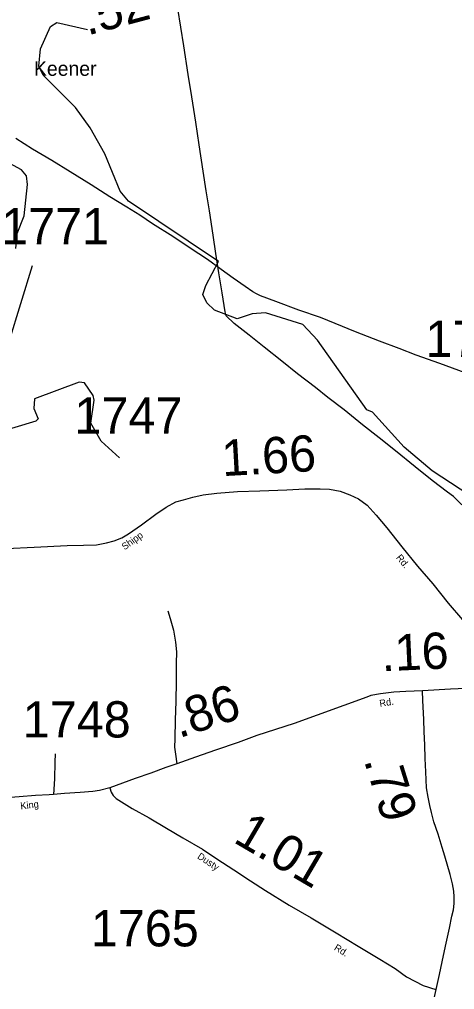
# Model space of a CAD drawing. Extents: x 2093524 to 2270757, y 289120 to 570408.
# Drawn here: x 2203643 to 2209642, y 480822 to 494203 of the extents above; entities that cross this region are included whole.
import ezdxf

# ---------------------------------------------------------------- set-up
doc = ezdxf.new("R2010")
doc.units = 0
for name, color, linetype in [('Exist Civil Demographics Community Label', 7, 'Continuous'), ('Exist Hydrographic Creek Single Shore', 7, 'Continuous'), ('Exist Hydrographic Misc Water Feature', 7, 'Continuous'), ('Exist Road Non-System Type 51', 7, 'Continuous'), ('Exist Road Secondary Mileage Hundredths English Label', 7, 'Continuous'), ('Exist Road Secondary Type 51 Attributed', 7, 'Continuous'), ('Exist Road Secondary Type 51 Label', 7, 'Continuous'), ('Exist Road Secondary Type 51 Number Label', 7, 'Continuous'), ('Exist Utilities Telephone Line', 7, 'Continuous')]:
    doc.layers.add(name, color=color, linetype=linetype)

msp = doc.modelspace()

# ---------------------------------------------------------------- linework, layer by layer
at = {"layer": 'Exist Hydrographic Creek Single Shore'}
msp.add_lwpolyline([(2210360, 487306), (2209331, 487976), (2208946, 488305), (2208509, 488786), (2208434, 488817), (2207752, 489779), (2207551, 489996), (2207034, 490157), (2206850, 490141), (2206643, 490073), (2206334, 490194), (2206225, 490295), (2206174, 490411), (2206215, 490534), (2206387, 490862), (2205149, 491694), (2205031, 491834), (2204820, 492350), (2204617, 492708), (2204415, 492988), (2203971, 493436), (2203912, 493559), (2203935, 493795), (2204074, 494103), (2204157, 494161), (2204583, 494064)], dxfattribs=at)
at = {"layer": 'Exist Hydrographic Misc Water Feature'}
for points in [[(2203596, 491043), (2203611, 491249), (2203709, 491493), (2203756, 491925), (2203739, 492044), (2203672, 492127), (2202677, 492668), (2202035, 492740), (2201442, 492920), (2200875, 492964), (2200725, 493039), (2200540, 493289), (2200448, 493327), (2200273, 493353), (2199590, 493298), (2199075, 493118), (2198659, 493041)], [(2205023, 488154), (2204772, 488385), (2204629, 488634), (2204676, 488951), (2204659, 489017), (2204541, 489190), (2204466, 489198), (2203852, 488971), (2203844, 488837), (2203903, 488695), (2203870, 488663), (2202798, 488340), (2202382, 488302), (2202240, 488367), (2201778, 488957), (2201534, 489195), (2201199, 489435), (2200916, 489516), (2200241, 489519), (2199974, 489636), (2199681, 489832), (2199572, 489864)]]:
    msp.add_lwpolyline(points, dxfattribs=at)
at = {"layer": 'Exist Road Non-System Type 51'}
for points in [[(2209790, 489329), (2209439, 489455), (2209114, 489574), (2208878, 489665), (2208605, 489767), (2208274, 489896), (2207998, 490009), (2207794, 490091), (2207497, 490193), (2207176, 490311), (2206966, 490391), (2206912, 490417), (2206863, 490447), (2206755, 490518), (2206588, 490635), (2206425, 490755), (2206235, 490890), (2205998, 491048), (2205759, 491207), (2205479, 491383), (2205303, 491502), (2205126, 491614), (2204891, 491758), (2204632, 491921), (2204343, 492099), (2204088, 492255), (2203823, 492413), (2203594, 492559)], [(2205690, 486044), (2205721, 485941), (2205768, 485779), (2205797, 485615), (2205808, 485481), (2205803, 485319), (2205803, 485078), (2205799, 484794), (2205792, 484544), (2205786, 484282), (2205783, 484166), (2205796, 484068), (2205813, 483934)], [(2204138, 484073), (2204131, 483959), (2204127, 483727), (2204114, 483513)]]:
    msp.add_lwpolyline(points, dxfattribs=at)
at = {"layer": 'Exist Road Secondary Type 51 Attributed'}
for points in [[(2203464, 486908), (2203845, 486924), (2204303, 486945), (2204526, 486950), (2204708, 486955), (2204846, 486986), (2204950, 487011), (2205055, 487052), (2205147, 487106), (2205326, 487233), (2205525, 487377), (2205666, 487474), (2205800, 487549), (2205903, 487579), (2206033, 487616), (2206177, 487647), (2206367, 487670), (2206648, 487690), (2206958, 487703), (2207328, 487715), (2207580, 487729), (2207788, 487728), (2207920, 487723), (2208064, 487696), (2208196, 487645), (2208318, 487590), (2208437, 487505), (2208562, 487366), (2208707, 487189), (2208915, 486928), (2209133, 486660), (2209342, 486417), (2209554, 486153), (2209752, 485920)], [(2209202, 484942), (2208972, 484934), (2208805, 484924), (2208619, 484899), (2208487, 484878), (2208432, 484855), (2207431, 484493), (2206917, 484326), (2206660, 484232), (2206347, 484122), (2206072, 484028), (2205813, 483934), (2205663, 483883), (2205454, 483806), (2205238, 483732), (2204891, 483606)], [(2210072, 484983), (2209900, 484978), (2209584, 484964), (2209202, 484942)], [(2209386, 480825), (2209432, 481031), (2209472, 481207), (2209519, 481420), (2209571, 481669), (2209606, 481834), (2209627, 481922), (2209637, 482011), (2209637, 482100), (2209631, 482178), (2209612, 482279), (2209579, 482408), (2209508, 482663), (2209472, 482783), (2209414, 482967), (2209357, 483137), (2209322, 483266), (2209300, 483359), (2209276, 483478), (2209257, 483607), (2209245, 483827), (2209238, 484009), (2209231, 484199), (2209223, 484376), (2209218, 484546), (2209204, 484808), (2209202, 484942)], [(2204891, 483606), (2204747, 483570), (2204654, 483553), (2204480, 483539), (2204266, 483526), (2204114, 483513), (2204054, 483510), (2203864, 483497), (2203639, 483481), (2203277, 483455), (2202871, 483419), (2202472, 483389), (2202141, 483369), (2201928, 483351), (2201817, 483344), (2201649, 483328)], [(2204891, 483606), (2204909, 483544), (2204935, 483497), (2204976, 483456), (2205196, 483322), (2205432, 483190), (2205671, 483047), (2205896, 482915), (2206165, 482757), (2206365, 482626), (2206598, 482472), (2206829, 482322), (2207036, 482187), (2207363, 481988), (2207666, 481810), (2208010, 481604), (2208315, 481420), (2208610, 481243), (2208825, 481114), (2208978, 480999), (2209208, 480877), (2209284, 480856), (2209336, 480838), (2209386, 480825)], [(2208365, 476755), (2208415, 476803), (2208453, 476853), (2208496, 476920), (2208530, 476992), (2208564, 477083), (2208597, 477215), (2208645, 477447), (2208701, 477706), (2208752, 477948), (2208806, 478182), (2208851, 478382), (2208927, 478724), (2208975, 478941), (2209026, 479182), (2209100, 479504), (2209141, 479692), (2209201, 479962), (2209247, 480178), (2209295, 480397), (2209345, 480634), (2209386, 480825)]]:
    msp.add_lwpolyline(points, dxfattribs=at)
at = {"layer": 'Exist Road Secondary Type 51 Number Label'}
msp.add_line((2203023, 488217), (2203826, 490811), dxfattribs=at)
at = {"layer": 'Exist Utilities Telephone Line'}
msp.add_lwpolyline([(2209744, 487508), (2209627, 487623), (2209543, 487684), (2209334, 487843), (2209101, 488033), (2208828, 488251), (2208602, 488433), (2208373, 488612), (2208118, 488818), (2207897, 488988), (2207726, 489127), (2207477, 489317), (2207260, 489488), (2207017, 489682), (2206812, 489846), (2206603, 490007), (2206492, 490116), (2206479, 490172), (2206436, 490434), (2206394, 490709), (2206352, 490975), (2206314, 491226), (2206262, 491562), (2206218, 491840), (2206176, 492109), (2206120, 492471), (2206074, 492786), (2206019, 493136), (2205969, 493441), (2205909, 493837), (2205825, 494354)], dxfattribs=at)

# ---------------------------------------------------------------- texts
at = {"layer": 'Exist Civil Demographics Community Label'}
msp.add_text('Keener', height=200, dxfattribs=at).set_placement((2203844, 493425))
at = {"layer": 'Exist Road Secondary Mileage Hundredths English Label'}
for s, rotation, p in [('.52', 14.9448, (2204580, 493979)), ('1.66', 3.1804, (2206444, 487903)), ('.16', 2.5981, (2208640, 485211)), ('.86', 18.025, (2205843, 484287)), ('.79', 287.2924, (2208390, 483984)), ('1.01', 329.6046, (2206576, 482864))]:
    msp.add_text(s, height=500, rotation=rotation, dxfattribs=at).set_placement(p)
at = {"layer": 'Exist Road Secondary Type 51 Label'}
for s, rotation, p in [('Shipp', 35.7515, (2205094, 486879)), ('Rd.', 309.3183, (2208830, 486777)), ('Rd.', 9.0556, (2208614, 484721)), ('King', 6.4628, (2203662, 483307)), ('Dusty', 326.5045, (2206087, 482638)), ('Rd.', 328.9103, (2207972, 481375))]:
    msp.add_text(s, height=95, rotation=rotation, dxfattribs=at).set_placement(p)
at = {"layer": 'Exist Road Secondary Type 51 Number Label'}
for s, p in [('1771', (2203392, 491101)), ('1758', (2209241, 489549)), ('1747', (2204402, 488490)), ('1748', (2203690, 484299)), ('1765', (2204628, 481418))]:
    msp.add_text(s, height=500, dxfattribs=at).set_placement(p)

doc.saveas('drawing.dxf')
